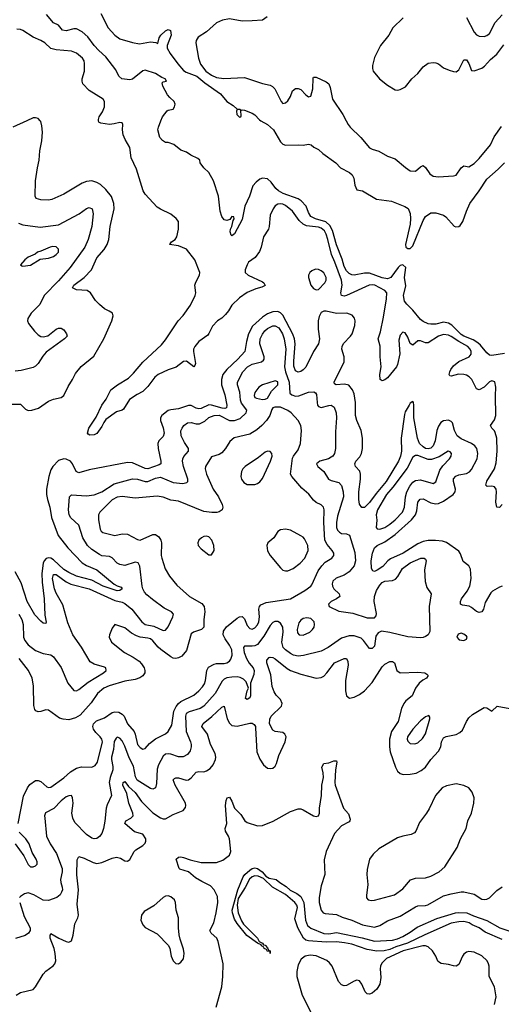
# Model space of a CAD drawing. Header units: inches. Extents: x 1473912 to 1647258, y 640388 to 773423.
# Tile 296 of 420: x 1521685 to 1525464, y 743071 to 750793. Entities that reach past the tile are written whole.
import ezdxf

# ---------------------------------------------------------------- set-up
doc = ezdxf.new("R2010")
doc.units = ezdxf.units.IN
doc.header["$MEASUREMENT"] = 0
doc.layers.add('B5724', color=7, linetype='Continuous')
doc.layers.add('B5725', color=7, linetype='Continuous')

msp = doc.modelspace()

# ---------------------------------------------------------------- linework, layer by layer
at = {"layer": 'B5724', "color": 5}
for points, elevation in [([(1521622, 747778), (1521690, 747776.5), (1521730, 747737.3), (1521750, 747727.8), (1521780.9, 747730), (1521832.6, 747747.4), (1521910, 747802.3), (1521950, 747817.8), (1522010, 747830.2), (1522030, 747844.7), (1522064.4, 747915.6), (1522100.4, 747970), (1522122.2, 748017.8), (1522166.9, 748073.1), (1522266.6, 748153.4), (1522346, 748290), (1522407, 748430), (1522418, 748470), (1522413.2, 748490), (1522387.6, 748507.6), (1522350, 748524.5), (1522310, 748558), (1522280.9, 748590), (1522239.5, 748650), (1522215.1, 748670), (1522130, 748673.1), (1522099.6, 748690), (1522109.8, 748710), (1522189.8, 748770), (1522249.1, 748830), (1522290, 748925.5), (1522347.9, 748990), (1522371.5, 749030), (1522383.9, 749070), (1522395.6, 749170), (1522426.1, 749310), (1522424.2, 749350), (1522405, 749405), (1522360.5, 749460.5), (1522319, 749499), (1522290, 749517), (1522250, 749527.8), (1522210, 749523.2), (1522175.6, 749510), (1522030, 749424), (1521937.9, 749382.1), (1521910, 749377.4), (1521850, 749379.3), (1521814.5, 749390), (1521805, 749410), (1521807.6, 749530), (1521823.9, 749630), (1521838.7, 749690), (1521843.9, 749763.9), (1521858, 749842), (1521863.5, 749910), (1521859.5, 749959.5), (1521850, 749995.1), (1521845.5, 750000)], 720), ([(1521740.7, 750000), (1521630, 749949.7)], 720), ([(1525470, 746989.6), (1525450, 746967.6), (1525430, 746969.7), (1525421.4, 747010), (1525426.7, 747090), (1525424, 747110), (1525409.2, 747129.2), (1525390, 747135.4), (1525353, 747133), (1525342.2, 747142.2), (1525350, 747174.7), (1525409.7, 747270.3), (1525422.9, 747317.1), (1525430.2, 747410), (1525429, 747510), (1525416.6, 747556.6), (1525409.7, 747569.7), (1525388.5, 747590), (1525379.9, 747610), (1525410, 747655.3), (1525421.1, 747690), (1525417.8, 747842.2), (1525421.2, 747910), (1525411.9, 747951.9), (1525390, 747959.6), (1525370, 747951.8), (1525328.5, 747910), (1525289.8, 747889.8), (1525270, 747898.7), (1525231.8, 747970), (1525212.5, 747992.5), (1525190, 748005.2), (1525170, 748010.4), (1525128.4, 748011.6), (1525070, 747997.2), (1525060.3, 748000.3), (1525054.3, 748010), (1525060.2, 748030), (1525068.6, 748050), (1525090, 748079), (1525130, 748111.1), (1525211.7, 748148.3), (1525227.2, 748170), (1525228.2, 748190), (1525218.4, 748210), (1525199.9, 748230), (1525130, 748268.6), (1525070, 748308.8), (1525050, 748319.2), (1525010, 748324.7), (1524970, 748310.4), (1524890, 748259.1), (1524870, 748259), (1524830, 748275.3), (1524810, 748273.3), (1524770, 748239.4), (1524750, 748253.1), (1524730, 748303.9), (1524710, 748335.8), (1524690, 748342.4), (1524670, 748319.7), (1524659.6, 748280.4), (1524668.8, 748171.2), (1524650, 748087.6), (1524640.4, 748070), (1524570, 747985), (1524550, 747967.8), (1524530, 747959.8), (1524513.3, 747970), (1524510.9, 748010), (1524521.5, 748070), (1524512.1, 748150), (1524512.4, 748232.4), (1524497.4, 748290), (1524515.5, 748344.5), (1524540.2, 748459.8), (1524564.3, 748604.3), (1524564.6, 748650), (1524549.7, 748670), (1524471.3, 748710), (1524450, 748713.9), (1524426, 748710), (1524250, 748628.7), (1524230, 748624.9), (1524209.6, 748629.6), (1524203.6, 748650), (1524213.9, 748710), (1524210.2, 748750), (1524158.8, 748890), (1524131.8, 748950), (1524103.4, 749070), (1524090.1, 749110.1), (1524075.6, 749135.6), (1524050, 749158.8), (1524030, 749165.2), (1523936.4, 749176.4), (1523907.9, 749187.9), (1523877.8, 749217.8), (1523825.7, 749290), (1523770, 749336.2), (1523750, 749345.8), (1523730, 749349), (1523710, 749344.8), (1523690, 749333.3), (1523672.7, 749310), (1523650, 749259), (1523642, 749170), (1523636.4, 749150), (1523597, 749090), (1523579.5, 749010), (1523565.4, 748974.6), (1523532.3, 748927.7), (1523480.5, 748890), (1523469, 748871), (1523454.4, 748830), (1523454.9, 748810), (1523476.4, 748790), (1523590, 748736.9), (1523600.3, 748730), (1523611.5, 748708.5), (1523585.7, 748694.3), (1523538.9, 748681.1), (1523470, 748653.6), (1523410, 748612.6), (1523350, 748554.4), (1523323.4, 748510), (1523299.3, 748480.7), (1523270, 748453), (1523236.5, 748430), (1523197.4, 748390), (1523169.5, 748330.5), (1523160.1, 748319.9), (1523090, 748269.8), (1523059, 748230), (1523049.5, 748210), (1523048.1, 748190), (1523063, 748097), (1523058.6, 748081.4), (1523050, 748071.3), (1522994.9, 748114.9), (1522970, 748113.2), (1522912.2, 748067.8), (1522850, 748047.9), (1522770.2, 748010), (1522745.5, 747990), (1522690, 747916.1), (1522650, 747875.9), (1522605.4, 747854.6), (1522546.3, 747813.7), (1522500.4, 747739.6), (1522488.2, 747730), (1522443.5, 747716.5), (1522361.6, 747658.4), (1522345, 747635), (1522330, 747602.6), (1522290, 747548.1), (1522270, 747537.2), (1522234.5, 747534.5), (1522221.5, 747541.5), (1522217.2, 747550), (1522226, 747590), (1522284.2, 747675.8), (1522328.7, 747770), (1522364, 747816), (1522400.3, 747890), (1522452.6, 747930), (1522538.5, 747981.5), (1522578.9, 748021.1), (1522650, 748106.3), (1522797.2, 748242.8), (1522830, 748282.6), (1522929.2, 748430), (1522966.9, 748473.1), (1523025, 748555), (1523061.3, 748630), (1523065.7, 748650), (1523058.1, 748710), (1523065.7, 748734.3), (1523095.4, 748790), (1523097.4, 748810), (1523059.1, 748910), (1522992.6, 748992.6), (1522930, 749018.8), (1522859, 749030), (1522866.2, 749033.8), (1522875.6, 749050), (1522903.5, 749070), (1522917.7, 749090), (1522931.5, 749150), (1522929.6, 749210), (1522913.5, 749233.5), (1522870, 749267.3), (1522790, 749305.6), (1522763.1, 749323.1), (1522670, 749423.5), (1522654.1, 749450), (1522601.7, 749621.7), (1522559.9, 749710), (1522549.8, 749790), (1522511.9, 749851.9), (1522495.8, 749890), (1522492.1, 749927.9), (1522495.1, 749970), (1522490, 749984), (1522470, 749987.3), (1522425.1, 749974.9), (1522390, 749970.8), (1522320.7, 749980.7), (1522304.5, 749990), (1522303.4, 750000)], 680), ([(1525490, 748174.2), (1525390, 748158), (1525370, 748162.9), (1525350, 748180.9), (1525301.5, 748241.5), (1525279.9, 748259.9), (1525242.5, 748282.5), (1525170, 748310.4), (1525150, 748323.4), (1525075.9, 748395.9), (1525050, 748413.4), (1525010, 748419.6), (1524950, 748406.2), (1524910, 748404.9), (1524890, 748408.6), (1524850, 748425.8), (1524830, 748440.9), (1524770, 748514.5), (1524721.7, 748561.7), (1524704.8, 748584.8), (1524695.7, 748630), (1524714.5, 748705.5), (1524704.1, 748770), (1524713.6, 748850), (1524690, 748869.8), (1524670, 748865.2), (1524654.2, 748850), (1524597.8, 748770), (1524570, 748760.2), (1524530, 748768.7), (1524430, 748804.1), (1524390, 748804.1), (1524310, 748789.8), (1524290, 748790.9), (1524270, 748802.2), (1524250, 748822.9), (1524230, 748857.7), (1524215, 748915), (1524170, 749027.4), (1524140.1, 749140.1), (1524119.1, 749179.1), (1524086.3, 749206.3), (1524006.4, 749230), (1523970, 749249), (1523950, 749279.7), (1523931.7, 749330), (1523893, 749373), (1523870, 749387.9), (1523751.1, 749430), (1523715.5, 749450), (1523693.8, 749470), (1523658.3, 749518.3), (1523630, 749545.3), (1523590, 749548.7), (1523570, 749540.8), (1523540.6, 749519.4), (1523514.3, 749490), (1523487, 749410), (1523450.2, 749330), (1523430, 749227), (1523370, 749113.2), (1523350, 749098), (1523343.3, 749103.3), (1523336.2, 749130), (1523338.4, 749150), (1523350, 749171.3), (1523360.9, 749219.1), (1523368, 749230), (1523366, 749246), (1523350, 749248), (1523334.4, 749225.6), (1523310, 749219), (1523290, 749224), (1523270, 749248.7), (1523258.7, 749290), (1523245.1, 749410), (1523205.2, 749530), (1523170, 749595.3), (1523129, 749630), (1523102, 749670), (1523098, 749690), (1523083.1, 749703.1), (1523028, 749730), (1522992.9, 749752.9), (1522950, 749769.2), (1522894, 749814), (1522850, 749829), (1522829.3, 749829.3), (1522805.6, 749845.6), (1522785.2, 749870), (1522769.3, 749930), (1522773.2, 749950), (1522793.2, 750000)], 660), ([(1523577.2, 750000), (1523628, 749970), (1523676.3, 749930), (1523730, 749835.5), (1523750, 749817.6), (1523770, 749808.8), (1523870, 749811.7), (1523910, 749808.4), (1523950, 749815.3), (1523971.6, 749811.6), (1523992, 749792), (1524030, 749775.5), (1524062.7, 749742.8), (1524164.9, 749670), (1524203.1, 749630), (1524273.6, 749593.6), (1524294.9, 749574.9), (1524306.2, 749550), (1524314.1, 749494.1), (1524330, 749458), (1524374, 749450), (1524484.1, 749384.1), (1524602, 749370), (1524707.9, 749327.9), (1524732.1, 749312.1), (1524750, 749272), (1524752.3, 749232.3), (1524748.9, 749188.9), (1524713.2, 749030), (1524715.8, 749010), (1524730, 748998.4), (1524750, 748999.3), (1524770, 749018.3), (1524850, 749217.1), (1524870, 749250.5), (1524910, 749278.8), (1524950, 749278.8), (1525010, 749258.8), (1525027.5, 749247.5), (1525094, 749174), (1525107.5, 749167.5), (1525130, 749170.7), (1525140.1, 749179.9), (1525162, 749210), (1525189.6, 749290), (1525216.4, 749350), (1525291.1, 749450), (1525350, 749543.1), (1525440.4, 749619.6), (1525490, 749670.4)], 660), ([(1524246.5, 750000), (1524261.6, 749970), (1524276.9, 749950), (1524361.7, 749870), (1524430, 749788.7), (1524450, 749777.4), (1524501.8, 749761.8), (1524570, 749721.3), (1524630, 749702.4), (1524712.7, 749632.7), (1524750, 749608.5), (1524790, 749603.7), (1524830, 749637.6), (1524850, 749648.4), (1524870, 749632.4), (1524903.5, 749583.5), (1524930, 749565.8), (1524970, 749560.2), (1525090, 749566.9), (1525110, 749574.2), (1525150, 749631.3), (1525170, 749646.7), (1525210, 749638.9), (1525250, 749664), (1525290, 749704.9), (1525379.3, 749810), (1525407.2, 749872.8), (1525464.5, 749955.5)], 680), ([(1521676.1, 749196.1), (1521710, 749183.5), (1521846.2, 749166.2), (1521990, 749184), (1522150.2, 749269.8), (1522210, 749312.3), (1522230, 749319.3), (1522253.2, 749310), (1522261.6, 749270), (1522250.8, 749170), (1522222.8, 749070), (1522197.2, 749010), (1522081.6, 748850), (1521990, 748744.1), (1521878, 748630), (1521841.6, 748558.4), (1521773.6, 748490), (1521747.6, 748450), (1521745.1, 748430), (1521754, 748410), (1521800.9, 748350), (1521830, 748320.9), (1521850, 748309.4), (1521870, 748304.5), (1521906.6, 748313.4), (1521970, 748367), (1521990, 748373.6), (1522010, 748373.6), (1522030, 748360.9), (1522052.3, 748330), (1522056, 748310), (1522037.2, 748290), (1521893.4, 748186.6), (1521866.2, 748153.8), (1521830, 748097.3), (1521810, 748076.3), (1521790, 748064.9), (1521697.6, 748042.4), (1521650, 748035.6)], 740), ([(1525470, 746351.1), (1525450, 746342), (1525394.6, 746310), (1525382.7, 746297.3), (1525337, 746223), (1525323.8, 746170), (1525310, 746148.2), (1525290, 746144.9), (1525270, 746151.4), (1525230, 746184.2), (1525212.6, 746192.6), (1525160.4, 746200.4), (1525143.5, 746210), (1525143.5, 746230), (1525151.8, 746250), (1525197.1, 746310), (1525215.8, 746350), (1525226.6, 746410), (1525223.1, 746483.1), (1525208.8, 746508.8), (1525164.6, 746544.6), (1525144.6, 746604.6), (1525130, 746624.5), (1525032.5, 746692.5), (1525002.1, 746702.1), (1524947.9, 746708), (1524890, 746708.4), (1524850, 746701.5), (1524810, 746681.9), (1524694.7, 746610), (1524594.8, 746565.2), (1524572.7, 746550), (1524534.4, 746505.6), (1524490, 746474.6), (1524470, 746464.2), (1524455.1, 746470), (1524445.2, 746490), (1524443.7, 746550), (1524453.6, 746610), (1524470, 746651.5), (1524489.9, 746670.1), (1524550, 746698.8), (1524630, 746754.6), (1524758.2, 746870), (1524790, 746910.2), (1524800.1, 746939.9), (1524810, 747008.5), (1524828.2, 747031.8), (1524850, 747034), (1524910, 747005.1), (1524950, 746996.1), (1524970, 746999.1), (1525010, 747016.3), (1525087.3, 747070), (1525101, 747090), (1525104.6, 747110), (1525088.8, 747170), (1525087.5, 747192.5), (1525106.1, 747213.9), (1525130, 747223.3), (1525190, 747234.3), (1525213.6, 747246.4), (1525230, 747264.4), (1525275.4, 747350), (1525280.6, 747390), (1525270.6, 747430), (1525256.2, 747450), (1525230, 747469.9), (1525150, 747505.2), (1525118.5, 747530), (1525096.5, 747570), (1525082, 747630), (1525070, 747642), (1525050, 747651.4), (1525010, 747646.2), (1524990, 747632.7), (1524970, 747606.2), (1524956.8, 747570), (1524945.4, 747490), (1524930, 747449.9), (1524910, 747431.6), (1524890, 747426.5), (1524870, 747430.8), (1524850, 747442.5), (1524822.1, 747470), (1524805, 747510), (1524776.7, 747670), (1524778.4, 747770), (1524776.1, 747790), (1524770, 747799.7), (1524750, 747785.7), (1524739.7, 747770), (1524710, 747718), (1524703.2, 747696.8), (1524676.9, 747510), (1524681, 747410), (1524672.7, 747370), (1524656.9, 747330), (1524559.1, 747170), (1524482.2, 747077.8), (1524430, 747005.5), (1524390, 746968.3), (1524370, 746967.8), (1524350, 746993.2), (1524345.9, 747030), (1524345.7, 747090), (1524358.3, 747190), (1524359.1, 747230), (1524353.3, 747253.3), (1524321, 747290), (1524314, 747310), (1524321.4, 747330), (1524354.4, 747365.6), (1524368, 747390), (1524373.7, 747430), (1524375.5, 747510), (1524363.1, 747570), (1524330, 747649.3), (1524320.2, 747690), (1524320.6, 747790), (1524310, 747858), (1524297.1, 747890), (1524267.8, 747927.8), (1524234.7, 747934.7), (1524168.2, 747928.2), (1524155.8, 747935.8), (1524152.2, 747950), (1524229.9, 748110), (1524229.9, 748150), (1524212.3, 748210), (1524214, 748230), (1524226.4, 748253.6), (1524280.2, 748310), (1524292.9, 748330), (1524313.3, 748393.3), (1524317.4, 748430), (1524313, 748453), (1524294.7, 748474.7), (1524252.3, 748490), (1524170, 748489.3), (1524090, 748508.1), (1524070, 748508.1), (1524050, 748496.4), (1524034.3, 748465.7), (1524025.9, 748430), (1524026.8, 748366.8), (1524038.5, 748290), (1524029.5, 748250), (1523990.1, 748189.9), (1523931, 748069), (1523910, 748047.3), (1523890, 748035), (1523870, 748029.8), (1523850, 748039.7), (1523836.4, 748076.4), (1523834.8, 748114.8), (1523846.5, 748250), (1523840.7, 748290), (1523827, 748327), (1523750, 748474.5), (1523730, 748495), (1523710, 748504.5), (1523670, 748502.1), (1523630, 748484.8), (1523590, 748459.6), (1523512.5, 748390), (1523479.8, 748330), (1523463.4, 748270), (1523450.6, 748189.4), (1523396.8, 748130), (1523311, 748050), (1523279.4, 748010), (1523267.9, 747972.1), (1523268.4, 747930), (1523295.1, 747850), (1523310.8, 747770), (1523308.8, 747750), (1523295.7, 747744.3), (1523274.6, 747745.4), (1523190, 747770.7), (1523170, 747771.1), (1523110, 747744.5), (1523090, 747740.8), (1523070, 747746.1), (1523030, 747767.3), (1523010, 747767.6), (1522930, 747739.9), (1522870, 747734.2), (1522850, 747727), (1522799.1, 747690), (1522789.3, 747670), (1522788.5, 747650), (1522811.8, 747591.8), (1522817.3, 747550), (1522810, 747524.4), (1522777.2, 747490), (1522768.9, 747470), (1522770.1, 747430), (1522792.6, 747330), (1522791.1, 747310), (1522779.2, 747300.8), (1522689.5, 747270.5), (1522670, 747272.7), (1522570, 747317.3), (1522530, 747320.2), (1522230, 747262.8), (1522150, 747238.8), (1522128.6, 747248.6), (1522098.7, 747310), (1522082.3, 747330), (1522050, 747347.5), (1522030, 747349.3), (1521990, 747335.7), (1521945.1, 747290), (1521930, 747263.5), (1521912.3, 747210), (1521894.7, 747110), (1521894.7, 747070), (1521902.3, 747030), (1521921.9, 746970), (1521933.1, 746890), (1521987.9, 746747.9), (1522061.8, 746650), (1522174.6, 746534.6), (1522210, 746512.1), (1522290, 746479.4), (1522426.9, 746366.9), (1522450, 746352.6), (1522482, 746342), (1522488, 746330), (1522470, 746316.9), (1522450, 746313), (1522340.9, 746350), (1522250, 746398.5), (1522131.8, 746430), (1522070, 746457.4), (1522030, 746481.2), (1521950, 746556.7), (1521930, 746569.9), (1521910, 746573.6), (1521892.1, 746567.9), (1521875.5, 746550), (1521868.3, 746531.7), (1521857.9, 746450), (1521861.3, 746381.3), (1521876.6, 746250), (1521883, 746123), (1521891.3, 746068.7), (1521890, 746058), (1521870, 746061.3), (1521850, 746075.8), (1521804.7, 746124.7), (1521742.8, 746230), (1521695.6, 746375.6), (1521650, 746461.7)], 720), ([(1521678.5, 746130), (1521700.3, 746090), (1521711.4, 746050), (1521714.5, 745950), (1521723.9, 745923.9), (1521750.7, 745890), (1521810, 745846.1), (1521870, 745822.9), (1521930, 745810.7), (1521950, 745795.1), (1522011.5, 745711.5), (1522063.7, 745590), (1522110, 745532), (1522130, 745529.7), (1522150, 745539.7), (1522221.1, 745598.9), (1522342, 745670), (1522363, 745690), (1522360.5, 745710), (1522350, 745716.5), (1522270, 745737.8), (1522237, 745757), (1522171, 745871), (1522101.5, 745970), (1522062.8, 746062.8), (1522024.1, 746204.1), (1521970, 746295.6), (1521956.9, 746330), (1521941.9, 746410), (1521950, 746442.6), (1521970, 746441.7), (1522050, 746383.2), (1522085.7, 746365.7), (1522230, 746329.4), (1522430, 746237.6), (1522490, 746224.4), (1522510, 746215.8), (1522565.2, 746170), (1522643.2, 746070), (1522670, 746049.2), (1522736.5, 746036.5), (1522810, 746003.6), (1522830, 746006), (1522850, 746032.7), (1522886, 746110), (1522890.4, 746130), (1522876.3, 746150), (1522819, 746179), (1522725.9, 746245.9), (1522682.1, 746282.1), (1522663.7, 746303.7), (1522650.2, 746330), (1522646.3, 746350), (1522628.4, 746508.4), (1522614.5, 746534.5), (1522590, 746539.7), (1522510, 746513.7), (1522470, 746519.2), (1522450, 746531.5), (1522410, 746572.2), (1522390, 746582.3), (1522330, 746589.4), (1522310, 746598.2), (1522250, 746637.5), (1522217.7, 746670), (1522181, 746730), (1522148.5, 746828.5), (1522087.3, 746887.3), (1522072.2, 746910), (1522067.7, 746950), (1522075.5, 747050), (1522090, 747066.6), (1522210, 747058.7), (1522270, 747067.4), (1522330, 747091.4), (1522426.9, 747153.1), (1522570, 747192.4), (1522610, 747188.2), (1522670, 747170.4), (1522690, 747170.8), (1522750, 747198.4), (1522790, 747203.9), (1522890, 747163.2), (1522964.7, 747155.3), (1522996.4, 747163.6), (1523003.1, 747170), (1523005.2, 747190), (1522969.3, 747290), (1522962.2, 747330), (1522965.2, 747350), (1522973.8, 747366.2), (1523010.2, 747410), (1523010.2, 747430), (1522977.3, 747477.3), (1522952.7, 747530), (1522950.2, 747569.8), (1522959.2, 747590), (1522973.8, 747610), (1523001.6, 747630), (1523030, 747633), (1523070, 747622.4), (1523095.5, 747624.5), (1523136.5, 747643.5), (1523170, 747672.5), (1523210.7, 747690), (1523250, 747690.3), (1523330, 747649.9), (1523371.6, 747648.4), (1523415, 747665), (1523462, 747710), (1523466.8, 747730), (1523425.6, 747785.6), (1523416.4, 747810), (1523411.1, 747871.1), (1523394.8, 747930), (1523395, 747950), (1523436.1, 748030), (1523471.7, 748070), (1523510, 748092.3), (1523581.6, 748110), (1523597.9, 748122.1), (1523602.3, 748130), (1523602.1, 748150), (1523568.2, 748250), (1523572.6, 748290), (1523590, 748326.4), (1523608.6, 748351.4), (1523630, 748370.6), (1523670, 748391.8), (1523690, 748393.2), (1523717, 748377), (1523746.9, 748330), (1523760.7, 748290), (1523771.9, 748210), (1523763.9, 748070), (1523770.9, 748030), (1523800.3, 747950), (1523804.9, 747864.9), (1523820.4, 747850), (1523850, 747841.5), (1523875.8, 747844.2), (1523950, 747871), (1523993.7, 747873.7), (1524006.6, 747866.6), (1524013.5, 747853.5), (1524017.8, 747790), (1524022.2, 747770), (1524030, 747758.3), (1524050, 747751.8), (1524110, 747768.1), (1524130, 747768.6), (1524153, 747753), (1524166.8, 747710), (1524169.8, 747669.8), (1524161.8, 747561.8), (1524162.8, 747430), (1524156.1, 747390), (1524142.3, 747370), (1524130, 747361.5), (1524107.3, 747350), (1524039.5, 747330), (1524013.3, 747310), (1524024, 747290), (1524070, 747249.8), (1524108.8, 747188.8), (1524130, 747178.5), (1524190, 747163.5), (1524210, 747139.7), (1524223.7, 747090), (1524225.5, 747050), (1524179.4, 746900.6), (1524169.4, 746850), (1524171, 746811), (1524179.1, 746790), (1524193, 746773), (1524210, 746764.5), (1524250, 746760.8), (1524271.6, 746750), (1524315.5, 746615.5), (1524320.8, 746550), (1524310, 746509), (1524270, 746463.2), (1524230, 746435.4), (1524167.4, 746412.6), (1524142.7, 746390), (1524136.1, 746370), (1524138.2, 746350), (1524150, 746328.3), (1524192.3, 746290), (1524196.9, 746270), (1524171.8, 746250), (1524128, 746230), (1524108.2, 746210), (1524113.6, 746190), (1524190, 746154), (1524299.1, 746139.1), (1524410, 746102.6), (1524470, 746100.9), (1524482.4, 746117.6), (1524484.2, 746135.8), (1524467.5, 746230), (1524469.6, 746270), (1524483.7, 746316.3), (1524510, 746357.4), (1524530, 746377.9), (1524550, 746390.5), (1524610, 746394.3), (1524634.3, 746405.7), (1524652.8, 746427.2), (1524689.2, 746490), (1524750, 746532.5), (1524832, 746570), (1524859, 746570), (1524870, 746561.2), (1524875.1, 746550), (1524862.2, 746477.8), (1524867, 746387), (1524880.1, 746340.1), (1524912.3, 746290), (1524897.8, 746190), (1524904, 745996), (1524888.7, 745970), (1524870, 745956), (1524850, 745946.8), (1524830, 745944), (1524730, 745952.4), (1524590, 745988), (1524522.7, 745997.3), (1524496.6, 745983.4), (1524480.6, 745959.4), (1524470, 745881), (1524450, 745862), (1524430, 745860.7), (1524383.5, 745923.5), (1524363.4, 745943.4), (1524310, 745961.8), (1524270, 745961.6), (1524210, 745943), (1524105.4, 745870), (1524050, 745842), (1523912.9, 745807.1), (1523870, 745802.6), (1523832.7, 745810), (1523810, 745821.6), (1523770.2, 745850), (1523751.6, 745870), (1523741.3, 745910), (1523752.2, 745990), (1523748.8, 746030), (1523730, 746061.2), (1523710, 746072.7), (1523686.8, 746073.2), (1523670, 746066.7), (1523650, 746042.8), (1523601.2, 745958.8), (1523550, 745893.5), (1523530, 745882.3), (1523510, 745879.6), (1523450, 745880.8), (1523442, 745870), (1523446.4, 745830), (1523463.4, 745783.4), (1523486.3, 745746.3), (1523517.4, 745710), (1523525.6, 745690), (1523521.8, 745658.2), (1523496.2, 745590), (1523495.1, 745490), (1523490, 745476), (1523470, 745462), (1523456, 745470), (1523470, 745528.7), (1523481, 745550), (1523460.9, 745600.9), (1523441.2, 745621.2), (1523414.9, 745634.9), (1523390, 745639), (1523350, 745638), (1523309.4, 745630.6), (1523290, 745621.5), (1523273.7, 745606.3), (1523219, 745510), (1523130, 745408.8), (1523100.4, 745390), (1523014, 745366), (1522990, 745351.1), (1522984.6, 745330), (1522992.1, 745210), (1523025.7, 745130), (1523029.8, 745110), (1523029.8, 745090), (1523021.6, 745058.4), (1523001.6, 745030), (1522967.6, 745012.4), (1522930, 745012.3), (1522872, 745032), (1522850, 745035.2), (1522830, 745031.9), (1522810, 745017.3), (1522774.7, 744950), (1522763.9, 744916.1), (1522758, 744802), (1522750, 744767.7), (1522730, 744758.4), (1522710, 744762.6), (1522605.9, 744830), (1522594.2, 744854.2), (1522578.6, 744938.6), (1522543.4, 745003.4), (1522510, 745096.5), (1522490, 745138.3), (1522470, 745158.5), (1522450, 745165.7), (1522440.5, 745159.5), (1522426.9, 745133.1), (1522419.7, 745070), (1522405.9, 745010), (1522405.5, 744990), (1522415.7, 744935.7), (1522414.5, 744910), (1522395, 744850), (1522387.8, 744810), (1522405.1, 744710), (1522370, 744634.9), (1522363, 744610), (1522352.5, 744507.5), (1522342, 744450), (1522328.7, 744410), (1522311.9, 744388.1), (1522290, 744372.6), (1522270, 744369.2), (1522250, 744373.2), (1522210, 744402.2), (1522117, 744497), (1522100.5, 744530), (1522092.9, 744570), (1522103.6, 744650), (1522099.5, 744690), (1522090, 744707.7), (1522070, 744707), (1522050, 744698.3), (1522010, 744667.7), (1521952, 744608), (1521888.2, 744571.8), (1521880.4, 744550), (1521880.9, 744530), (1521894.4, 744390), (1521923.2, 744330), (1521973.9, 744253.9), (1522016.9, 744136.9), (1522018.8, 744110), (1522006, 744050), (1522007.2, 744027.2), (1522018.9, 743990), (1522019.5, 743970), (1522014, 743950), (1522001.5, 743930), (1521976.9, 743910), (1521910, 743884.9), (1521870, 743887.3), (1521796.5, 743930), (1521750, 743944.6), (1521721.7, 743938.3), (1521690, 743917.1), (1521683.7, 743910)], 740), ([(1521674, 744490), (1521715.3, 744704.7), (1521745.3, 744770), (1521765.3, 744794.7), (1521810, 744825.7), (1521830, 744827), (1521850, 744818.4), (1521896.5, 744776.5), (1521910, 744770.3), (1521930, 744774.6), (1522030, 744847.5), (1522084.6, 744895.4), (1522130, 744924.4), (1522170, 744934.5), (1522249.8, 744930.2), (1522277.1, 744942.9), (1522294.6, 744970), (1522333.5, 745130), (1522330.5, 745150), (1522317, 745170), (1522283.2, 745203.2), (1522264.6, 745230), (1522259.8, 745250), (1522262.8, 745270), (1522286.9, 745293.1), (1522350, 745318.3), (1522410, 745358.9), (1522430, 745364.6), (1522461.8, 745361.8), (1522487.6, 745347.6), (1522504.6, 745330), (1522529.6, 745269.6), (1522582.8, 745210), (1522591.3, 745190), (1522610, 745108.7), (1522630, 745084.2), (1522650, 745073.4), (1522670, 745078), (1522704.2, 745115.8), (1522750, 745153.7), (1522828.5, 745191.5), (1522848.5, 745211.5), (1522878.5, 745261.5), (1522895.1, 745370), (1522912.1, 745407.9), (1522930, 745430.7), (1522950, 745447.1), (1523050, 745496.3), (1523090, 745530.2), (1523118.3, 745561.7), (1523134.5, 745585.5), (1523143.6, 745610), (1523153.5, 745690), (1523165.8, 745714.3), (1523210, 745739.2), (1523230, 745743.9), (1523290, 745744.1), (1523310, 745749.5), (1523330, 745762.2), (1523342.5, 745777.5), (1523352.9, 745810), (1523348.5, 745850), (1523330, 745888.6), (1523296.5, 745936.5), (1523281.2, 745970), (1523282.9, 745997.1), (1523307.8, 746032.2), (1523390, 746099.4), (1523410, 746109.4), (1523430, 746112.2), (1523450, 746095.3), (1523470, 746041.1), (1523490, 746017.2), (1523510, 746012.2), (1523530, 746022.9), (1523550, 746047.1), (1523560.7, 746070), (1523567.6, 746110), (1523560.6, 746170), (1523565.3, 746190), (1523577.2, 746202.8), (1523618.8, 746221.2), (1523810, 746250.3), (1523923.1, 746316.9), (1523969.7, 746350), (1523978.4, 746361.6), (1524027.9, 746470), (1524054.3, 746510), (1524082.6, 746537.4), (1524134.8, 746570), (1524148.5, 746590), (1524148.5, 746610), (1524137.3, 746630), (1524097.3, 746677.3), (1524079.6, 746710), (1524071.6, 746848.4), (1524074.8, 746950), (1524069.7, 746970), (1524050, 746988.2), (1524010, 747006.6), (1523990, 747023.8), (1523952.4, 747072.4), (1523899.9, 747119.9), (1523820.5, 747210), (1523809.7, 747230), (1523826, 747354), (1523832.4, 747370), (1523870, 747418.4), (1523887.8, 747470), (1523894.8, 747570), (1523890.6, 747610.6), (1523869.1, 747649.1), (1523814.2, 747710), (1523790, 747728.7), (1523730, 747753.8), (1523685.8, 747754.1), (1523672.1, 747747.9), (1523663.6, 747736.4), (1523647.6, 747690), (1523622.7, 747650), (1523585.2, 747610), (1523544.6, 747575.4), (1523490, 747542.2), (1523366.8, 747513.2), (1523334.2, 747485.8), (1523299.6, 747430), (1523270, 747396.3), (1523250, 747382.6), (1523190, 747365.1), (1523143.6, 747290), (1523139.1, 747270), (1523150.2, 747230), (1523204, 747110), (1523243.8, 747050), (1523273.8, 746990), (1523279.6, 746970), (1523274, 746950), (1523250, 746934), (1523231, 746929), (1523191.8, 746928.2), (1523130, 746937.2), (1522930, 747018.2), (1522870, 747025.3), (1522810, 747048), (1522763.5, 747056.5), (1522590, 747041.8), (1522490, 747054.3), (1522450, 747048.6), (1522410, 747027), (1522314, 746930), (1522303.8, 746910), (1522304, 746870), (1522316.4, 746796.4), (1522322.8, 746782.8), (1522336.3, 746770), (1522430, 746748.3), (1522490, 746759.8), (1522530, 746759.2), (1522610, 746715.6), (1522630, 746711.3), (1522730, 746755), (1522750, 746754.4), (1522777.1, 746737.1), (1522792.1, 746712.1), (1522796.5, 746690), (1522795.8, 746590), (1522800.2, 746570), (1522827.5, 746487.5), (1522861.1, 746430), (1522917, 746357), (1523018.3, 746270), (1523113.7, 746213.7), (1523132.6, 746190), (1523137.4, 746150), (1523130.2, 746090), (1523130.4, 746030), (1523110.2, 746009.8), (1523049.3, 745990.7), (1523030, 745976.9), (1522994, 745846), (1522957.3, 745802.7), (1522930, 745787.3), (1522910, 745783.1), (1522890, 745785.9), (1522870, 745796.6), (1522793.1, 745853.1), (1522771.6, 745871.6), (1522730, 745921.4), (1522710, 745936.5), (1522690, 745943.7), (1522630, 745951), (1522600.9, 745960.9), (1522562.8, 745982.8), (1522510, 746024.2), (1522430, 746049), (1522410, 746021.2), (1522390, 745968), (1522387.2, 745950), (1522405.7, 745910), (1522506.3, 745830), (1522574.4, 745794.4), (1522621.3, 745761.3), (1522641, 745741), (1522660.7, 745710), (1522667.1, 745690), (1522666.9, 745670), (1522652.1, 745647.9), (1522628.1, 745631.9), (1522590, 745619.8), (1522510, 745606.5), (1522386.4, 745570), (1522345.2, 745550), (1522294.7, 745510), (1522244.4, 745435.6), (1522160.3, 745339.7), (1522123, 745317), (1522070, 745302.5), (1522026.6, 745306.6), (1521996.4, 745316.4), (1521910, 745378), (1521890, 745380.3), (1521850, 745367.7), (1521830, 745366), (1521812.2, 745372.2), (1521802.5, 745382.5), (1521794.8, 745414.8), (1521792.9, 745570), (1521782.5, 745630), (1521755, 745690), (1521681.9, 745781.9)], 760), ([(1521657.4, 743142.6), (1521690, 743163), (1521790, 743186.4), (1521810, 743208), (1521870, 743308.2), (1521890, 743330.4), (1521947.1, 743372.9), (1521961.6, 743390), (1521967.3, 743412.7), (1521962.7, 743470), (1521955.2, 743510), (1521924.8, 743590), (1521923.9, 743610), (1521930, 743627.3), (1521992, 743590), (1522050, 743562.8), (1522070, 743557.6), (1522091.5, 743570), (1522105.6, 743614.4), (1522117.1, 743702.9), (1522141.6, 743750), (1522145.1, 743770), (1522135.7, 743855.7), (1522145.8, 743970), (1522132.6, 744087.4), (1522134.5, 744205.5), (1522149.3, 744230), (1522190, 744218.5), (1522262.3, 744182.3), (1522290, 744174.9), (1522330, 744183.1), (1522410, 744218.7), (1522445.2, 744225.2), (1522476.4, 744216.4), (1522510, 744196), (1522530, 744194.8), (1522550, 744206.8), (1522584.2, 744270), (1522596.5, 744283.5), (1522650, 744315.5), (1522670, 744335.3), (1522675.5, 744350), (1522673.8, 744370), (1522650, 744404.5), (1522585, 744425), (1522509.8, 744490), (1522516.4, 744510), (1522556.1, 744530), (1522574.5, 744550), (1522573.3, 744570), (1522539.9, 744650), (1522525.4, 744725.4), (1522493, 744790), (1522497.2, 744810), (1522510, 744818), (1522539.6, 744779.6), (1522590, 744731.5), (1522640.6, 744660.6), (1522730, 744572.6), (1522790, 744534.4), (1522810, 744525.7), (1522830, 744525.4), (1522890, 744558.8), (1522968.5, 744591.5), (1522986.3, 744613.7), (1522989.6, 744630), (1522985.1, 744650), (1522905.3, 744790), (1522889, 744831), (1522898.4, 744841.6), (1522910, 744846.2), (1522930, 744847.3), (1522990, 744829.6), (1523010, 744831.6), (1523030, 744846.7), (1523068.2, 744891.8), (1523090, 744896.6), (1523130, 744895.6), (1523150, 744901.7), (1523178.9, 744921.1), (1523203.8, 744950), (1523220.7, 744990), (1523223.2, 745010), (1523219.1, 745039.1), (1523181.1, 745110), (1523159.1, 745190), (1523115.1, 745250), (1523125.4, 745274.6), (1523192.4, 745327.6), (1523270, 745402), (1523290, 745410.4), (1523311.9, 745310), (1523330, 745275.9), (1523350, 745259), (1523390, 745252.8), (1523490, 745276.5), (1523510, 745275.5), (1523525.2, 745265.2), (1523534.3, 745250), (1523535.8, 745235.8), (1523545.6, 745050), (1523570, 744993.7), (1523596.9, 744950), (1523630, 744923.6), (1523650, 744920.3), (1523670, 744924), (1523690, 744939.3), (1523700.6, 744959.4), (1523718.3, 745021.7), (1523768.2, 745130), (1523775.6, 745170), (1523764.5, 745190), (1523750, 745201.6), (1523690, 745211.2), (1523670, 745221.6), (1523645.3, 745270), (1523646.4, 745306.4), (1523657.8, 745330), (1523737.8, 745410), (1523743.8, 745430), (1523730, 745462.6), (1523696.6, 745496.6), (1523680.6, 745520.6), (1523664.9, 745564.9), (1523654.2, 745654.2), (1523623.7, 745750), (1523625.3, 745770), (1523643.6, 745790), (1523650, 745794.3), (1523670, 745791.3), (1523690, 745779.7), (1523784.2, 745704.1), (1523810, 745689), (1523890, 745660.1), (1524010, 745629.2), (1524050, 745634), (1524070, 745645.8), (1524094.6, 745670), (1524155.1, 745750), (1524230, 745783.9), (1524250, 745783.1), (1524259.2, 745759.2), (1524261.2, 745730), (1524241, 745610), (1524240.2, 745530), (1524249.3, 745489.3), (1524273.3, 745473.3), (1524310, 745479.1), (1524350, 745499.7), (1524390, 745530.2), (1524450, 745596.2), (1524530, 745718.8), (1524550, 745738.5), (1524590, 745758.6), (1524610, 745759.5), (1524625.5, 745750), (1524644.6, 745690), (1524670, 745671.7), (1524810, 745676.3), (1524862.8, 745670), (1524880, 745660), (1524890.4, 745650), (1524877.6, 745630), (1524846.9, 745613.1), (1524820.2, 745590), (1524791.8, 745550), (1524764.7, 745490), (1524714.7, 745450), (1524699.3, 745430), (1524681.6, 745390), (1524655.8, 745290), (1524601.4, 745210), (1524587.8, 745150), (1524586.2, 745090), (1524591, 745050), (1524633.4, 744930), (1524650, 744898.4), (1524670, 744882.3), (1524694.3, 744874.3), (1524750, 744875), (1524795.8, 744884.2), (1524835.7, 744904.3), (1524869.2, 744930.8), (1524911.8, 744990), (1524970, 745057.3), (1524989.1, 745090), (1524994.4, 745130), (1525010, 745161.6), (1525030, 745172.6), (1525110, 745187.9), (1525138.3, 745201.7), (1525158.2, 745221.8), (1525190, 745288), (1525210, 745318), (1525236.8, 745343.2), (1525330, 745398), (1525350, 745396.3), (1525390, 745370.8), (1525431.7, 745408.3), (1525530, 745392.4)], 720), ([(1523227, 743050), (1523270.8, 743209.2), (1523279.8, 743290), (1523280.8, 743390), (1523243.1, 743563.1), (1523230.5, 743590.5), (1523186.9, 743630), (1523176.4, 743650), (1523208, 743710), (1523226.2, 743790), (1523238.3, 743870), (1523236.3, 743916.3), (1523211.7, 743970), (1523181.1, 744001.1), (1523113.6, 744033.6), (1523064.1, 744064.1), (1523010, 744109.4), (1522942.3, 744130), (1522936, 744136), (1522913.6, 744210), (1522930, 744224.8), (1522950, 744226.7), (1522970, 744223.8), (1523023.3, 744203.3), (1523110, 744182.8), (1523230, 744183.2), (1523279.1, 744200.9), (1523330, 744242), (1523341.8, 744270), (1523330.4, 744370), (1523323.6, 744390), (1523298.7, 744430), (1523296.4, 744450), (1523310.4, 744490), (1523299, 744630), (1523304.1, 744670), (1523313.2, 744690), (1523330, 744697), (1523350, 744663.8), (1523371.5, 744610), (1523420.5, 744560.5), (1523450.1, 744510.1), (1523470, 744496.5), (1523550, 744471.6), (1523590, 744474.4), (1523672.5, 744507.5), (1523810, 744583.6), (1523870, 744604.7), (1523890, 744604.2), (1523910, 744597.5), (1523990, 744548.2), (1524010, 744544.7), (1524029.3, 744550), (1524037.5, 744570), (1524036.9, 744610), (1524053.6, 744710), (1524055.7, 744790), (1524067.5, 744850), (1524066.4, 744886.3), (1524055.6, 744930), (1524070, 744959.1), (1524110, 744964.4), (1524150, 744981.6), (1524170, 744981), (1524174, 744970), (1524162.6, 744910), (1524156.6, 744810), (1524159, 744790), (1524225.7, 744610), (1524265.9, 744565.9), (1524277.5, 744522.5), (1524276.5, 744510), (1524270, 744501.6), (1524210, 744469.8), (1524154.2, 744410), (1524088.9, 744270), (1524074.8, 744205.2), (1524078.3, 744090), (1524050, 744000.7), (1524033.8, 743910), (1524035.3, 743870), (1524050, 743810.4), (1524066, 743790), (1524082.9, 743782.9), (1524170, 743774.5), (1524215.3, 743755.3), (1524292.1, 743732.1), (1524374, 743694), (1524470, 743676.3), (1524510.2, 743689.8), (1524570, 743725), (1524670, 743763.6), (1524790, 743836.6), (1524810, 743842.6), (1524870, 743846.7), (1524887.2, 743852.8), (1525010, 743922.6), (1525070, 743938.4), (1525150, 743953), (1525170, 743952.3), (1525250, 743934.9), (1525310, 743896.1), (1525330, 743892.2), (1525350, 743896.3), (1525370, 743906.8), (1525430, 743963.9), (1525470, 743992.9)], 680), ([(1521650.4, 744330), (1521716.3, 744236.3), (1521750, 744168), (1521770, 744150.5), (1521790, 744150.5), (1521810, 744157.3), (1521820.9, 744170), (1521822.9, 744190), (1521815.1, 744210), (1521782.2, 744262.2), (1521759.7, 744330), (1521732.8, 744370), (1521681.3, 744421.3)], 760), ([(1525470, 743579.1), (1525337.5, 743637.5), (1525289.4, 743670), (1525234.5, 743694.5), (1525210.5, 743710.5), (1525170, 743720.8), (1525130, 743718.9), (1525070, 743706.8), (1524863.2, 743616.8), (1524728.9, 743550), (1524637.5, 743522.5), (1524590, 743501.5), (1524544, 743490), (1524488, 743488), (1524410, 743500.2), (1524290, 743542), (1524232.8, 743552.8), (1524170, 743560.7), (1524090, 743559.8), (1523950, 743568.8), (1523930, 743575.4), (1523911.8, 743590), (1523866.6, 743670), (1523842.7, 743742.7), (1523863.8, 743830), (1523858.7, 743850), (1523844.8, 743870), (1523771.5, 743931.5), (1523669, 743989), (1523598.4, 744058.4), (1523556.5, 744076.5), (1523530, 744079.3), (1523508.4, 744071.6), (1523486.9, 744053.1), (1523453.5, 743986.5), (1523399.3, 743900.7), (1523391.1, 743850), (1523397.8, 743790), (1523425.2, 743725.2), (1523440.8, 743700.8), (1523550.3, 743590), (1523564.9, 743564.9), (1523590, 743551.8), (1523598.5, 743538.5), (1523610, 743534), (1523630, 743514.9), (1523636.8, 743496.8), (1523650.3, 743490), (1523650, 743469.6), (1523649, 743489), (1523630, 743486.3), (1523620.2, 743500.2), (1523603.6, 743510), (1523599.4, 743519.4), (1523582, 743530), (1523578.7, 743538.7), (1523549.6, 743550), (1523466.3, 743610), (1523390, 743706.3), (1523370, 743739.7), (1523354.2, 743790), (1523352.7, 743810), (1523396, 743970), (1523438.5, 744070), (1523451.3, 744090), (1523490, 744123.6), (1523510, 744137.7), (1523530, 744142.3), (1523550, 744135.8), (1523587, 744110), (1523615.3, 744075.3), (1523641.8, 744061.8), (1523698, 744050), (1523725.4, 744025.5), (1523774.7, 743994.7), (1523806.2, 743966.2), (1523859.2, 743939.2), (1523890, 743916.4), (1523913.2, 743870), (1523928.1, 743730), (1523944, 743690), (1523970, 743669.1), (1524070, 743627.7), (1524110, 743624), (1524170, 743634), (1524371.7, 743591.7), (1524470, 743566.3), (1524610, 743573.4), (1524650, 743584.7), (1524690, 743602.8), (1524750, 743636), (1524802.7, 743677.3), (1524956.9, 743743.1), (1525104.5, 743790), (1525127.9, 743792), (1525193.4, 743790), (1525245.4, 743765.4), (1525350, 743728.4), (1525452.7, 743670), (1525600.6, 743620.6)], 660), ([(1521684.6, 743870), (1521720.4, 743760.4), (1521767.6, 743670), (1521767, 743650), (1521752.7, 743630), (1521728.3, 743611.7), (1521652.7, 743587.3)], 740), ([(1525409.5, 743070), (1525423.6, 743130), (1525409.7, 743209.7), (1525367.8, 743290), (1525367.7, 743370), (1525363.1, 743390), (1525351.9, 743411.9), (1525310, 743450.6), (1525250, 743479.8), (1525210, 743485.7), (1525190, 743479.8), (1525170, 743465.3), (1525159.4, 743450), (1525130, 743383.5), (1525110, 743371.1), (1525090, 743372.1), (1525050, 743383.1), (1524991.7, 743391.7), (1524978.6, 743398.6), (1524966.3, 743410), (1524949.8, 743450), (1524924.2, 743490), (1524890, 743521.2), (1524870, 743529.8), (1524849, 743529), (1524693.6, 743490), (1524563.5, 743430), (1524525.8, 743394.2), (1524514.8, 743370), (1524512.7, 743350), (1524518.7, 743281.3), (1524510.7, 743229.3), (1524487.7, 743190), (1524450, 743159.1), (1524430, 743149.7), (1524410, 743153), (1524394.3, 743170), (1524369, 743229), (1524350, 743255.4), (1524330, 743259.7), (1524310, 743252.6), (1524250, 743218.7), (1524230, 743216.2), (1524210, 743222.9), (1524185.1, 743250), (1524135.4, 743370), (1524115.9, 743395.9), (1524093.7, 743413.7), (1524010, 743450.5), (1523964.3, 743455.7), (1523924.9, 743450), (1523894.5, 743425.5), (1523870, 743380.5), (1523858.8, 743330), (1523860.4, 743290), (1523902.5, 743142.5), (1523983.1, 742983.1)], 680)]:
    msp.add_lwpolyline(points, dxfattribs=dict(at, elevation=elevation))
for points, elevation in [([(1521945.5, 749014.5), (1521924, 749010), (1521850, 748976.2), (1521824.7, 748970), (1521805.2, 748954.8), (1521750, 748929.5), (1521726.4, 748910), (1521691.3, 748870), (1521701.4, 748861.4), (1521710, 748860.7), (1521770, 748867.6), (1521846.6, 748913.4), (1521910, 748922), (1521950, 748936), (1521971.1, 748950), (1521988.2, 748970), (1521990, 748992), (1521971.4, 749011.4)], 760), ([(1524004.6, 748835.4), (1523976.3, 748823.7), (1523961.1, 748810), (1523950.9, 748790), (1523950.1, 748770), (1523970, 748710.3), (1523990, 748684.7), (1524010, 748673.4), (1524030, 748676.9), (1524078.5, 748730), (1524088.9, 748750), (1524089, 748770), (1524070, 748806.6), (1524050, 748823.9), (1524030, 748833.7)], 720), ([(1523690, 747961.5), (1523590, 747929.8), (1523561.8, 747910), (1523530.2, 747870), (1523525.9, 747845.9), (1523531.1, 747831.1), (1523544.2, 747824.2), (1523590, 747815.4), (1523610, 747816.9), (1523630, 747825.3), (1523661.6, 747878.4), (1523709.7, 747930), (1523710, 747952.8)], 760), ([(1523630, 747409.6), (1523610, 747401.6), (1523559.5, 747360.5), (1523453, 747290), (1523434.4, 747270), (1523424.4, 747250), (1523419.1, 747210), (1523424.9, 747190), (1523443.4, 747163.4), (1523470, 747147.7), (1523530, 747148.5), (1523550, 747154.9), (1523570, 747168.4), (1523590, 747195.5), (1523654, 747330), (1523664.7, 747370), (1523662.9, 747390), (1523650, 747406.6)], 780), ([(1525046.8, 747410), (1524976.3, 747363.7), (1524915.5, 747344.5), (1524890, 747343.8), (1524810, 747374.6), (1524790, 747375.9), (1524770, 747361.4), (1524724.2, 747275.9), (1524612.2, 747127.8), (1524562.9, 747070), (1524492, 746950), (1524481.9, 746910), (1524488.2, 746868.2), (1524481.3, 746810), (1524490, 746799.6), (1524510, 746797.1), (1524550, 746809.5), (1524590, 746835.7), (1524630, 746869.4), (1524687.4, 746930), (1524704.1, 746970), (1524713.2, 747050), (1524723.6, 747090), (1524744.9, 747135.1), (1524770, 747165.9), (1524790, 747179.1), (1524830, 747185.1), (1524930, 747156.5), (1524950, 747168), (1524980.4, 747259.6), (1525004.8, 747295.2), (1525056.9, 747350), (1525069.6, 747370), (1525073, 747390), (1525063.6, 747403.6)], 740), ([(1523770, 746798), (1523730, 746792.7), (1523710, 746779), (1523678.8, 746730), (1523630.6, 746690), (1523624.4, 746670), (1523628.6, 746628.6), (1523650.6, 746590), (1523730, 746493.4), (1523750, 746477.1), (1523770, 746470.4), (1523790, 746470.3), (1523830, 746488.9), (1523886.6, 746530), (1523922.3, 746570), (1523948.3, 746630), (1523945.4, 746670), (1523920.6, 746720.6), (1523910, 746733.6), (1523890, 746746), (1523810, 746789.5)], 780), ([(1523150, 746742.6), (1523130, 746740.5), (1523110.6, 746730), (1523090.5, 746710), (1523083.8, 746690), (1523086, 746670), (1523110, 746643), (1523170, 746595.5), (1523190, 746595.5), (1523209.7, 746630.3), (1523207.1, 746670), (1523193.7, 746710), (1523170, 746736.9)], 780), ([(1523937.1, 746102.9), (1523910, 746096.4), (1523890, 746083.6), (1523876.2, 746063.8), (1523862.6, 746010), (1523865.7, 745985.7), (1523878.8, 745970), (1523910, 745967.3), (1523960.5, 745990), (1523982.3, 746010), (1523995.6, 746030), (1523999.3, 746050), (1523996.4, 746070), (1523970, 746096.5)], 760), ([(1525150, 745982), (1525125.4, 745974.6), (1525114, 745950), (1525134, 745930), (1525170, 745924.7), (1525190, 745934), (1525195.3, 745950), (1525190, 745958), (1525170, 745975.3)], 740), ([(1524895.5, 745335.5), (1524870, 745326.6), (1524830, 745295.1), (1524770, 745229.8), (1524727, 745170), (1524724.3, 745150), (1524730, 745134.9), (1524750, 745117.3), (1524786.3, 745113.7), (1524810, 745122.8), (1524845.3, 745154.7), (1524870, 745193), (1524903.7, 745310), (1524904, 745324)], 740), ([(1525110, 744799.4), (1525034.4, 744785.6), (1525000.3, 744770), (1524946.7, 744710), (1524896.7, 744603.3), (1524877.3, 744570), (1524822.2, 744497.8), (1524794, 744430), (1524783.1, 744416.9), (1524756.7, 744403.3), (1524690, 744390.6), (1524650, 744377), (1524503.6, 744290), (1524458, 744250), (1524430.3, 744210), (1524410.2, 744129.8), (1524408, 744090), (1524416.3, 744010), (1524405.7, 743925.7), (1524407.1, 743907.1), (1524419.1, 743890), (1524445, 743885), (1524470, 743888.1), (1524626.9, 743930), (1524690, 743976.8), (1524752.4, 744047.6), (1524790, 744060.4), (1524870, 744063.7), (1524910, 744075.5), (1524977.3, 744110), (1525020.6, 744150), (1525118.6, 744301.4), (1525143.2, 744370), (1525188.3, 744450), (1525202.1, 744510), (1525230.5, 744570), (1525249.2, 744650), (1525249.9, 744690), (1525235.1, 744735.1), (1525210, 744768.9), (1525170, 744788.3)], 720), ([(1522850, 743921.4), (1522830, 743918.7), (1522810, 743908.2), (1522736.4, 743843.6), (1522661.3, 743798.7), (1522641.6, 743770), (1522635, 743730), (1522650, 743694.3), (1522670, 743673), (1522764.2, 743624.2), (1522851.5, 743531.5), (1522862.2, 743510), (1522874.5, 743450), (1522890, 743412.2), (1522910, 743390.3), (1522930, 743388.9), (1522950, 743400.9), (1522970, 743428.7), (1522975.7, 743470), (1522970, 743504.5), (1522943.5, 743583.5), (1522937.2, 743617.2), (1522931.9, 743670), (1522931.9, 743750), (1522913.2, 743810), (1522907.2, 743870), (1522899.8, 743890), (1522870, 743915.2)], 720)]:
    msp.add_lwpolyline(points, close=True, dxfattribs=dict(at, elevation=elevation))
at = {"layer": 'B5725', "color": 5}
for points, elevation in [([(1522793.2, 750000), (1522805.2, 750030), (1522842.5, 750077.5), (1522850, 750082.8), (1522890, 750090.8), (1522900.7, 750110), (1522903.6, 750130), (1522896.2, 750150), (1522861.6, 750181.6), (1522844.1, 750204.1), (1522807.8, 750272.2), (1522802.6, 750297.4), (1522810, 750304.9), (1522836, 750310), (1522827, 750330), (1522800.2, 750340.2), (1522750, 750371.3), (1522670, 750396.8), (1522650, 750392.8), (1522570, 750325.3), (1522550, 750320.2), (1522487.1, 750330), (1522462.9, 750350), (1522439, 750399), (1522360.7, 750500.7), (1522305, 750550), (1522268.5, 750590), (1522218.2, 750658.2), (1522176.1, 750696.1), (1522130, 750721), (1522110, 750720.9), (1522050, 750704.5), (1522021.2, 750710), (1521989.1, 750749.1), (1521950, 750768.7), (1521894.5, 750834.5)], 660), ([(1522320.8, 750840.7), (1522380.1, 750730), (1522430, 750671.1), (1522470, 750642), (1522570, 750613.7), (1522624, 750604), (1522710, 750618), (1522754, 750614), (1522770, 750606.8), (1522779.7, 750650), (1522793, 750670), (1522830, 750705.3), (1522850, 750716.3), (1522868, 750708), (1522874.2, 750670), (1522842, 750590), (1522842.6, 750570), (1522866.4, 750526.4), (1522926.3, 750446.3), (1522970, 750394.9), (1522990, 750381.7), (1523073.8, 750350), (1523136.3, 750296.3), (1523261.1, 750210), (1523310, 750151.7), (1523359.4, 750119.4), (1523390, 750091.3), (1523414, 750090), (1523418, 750082), (1523410, 750088), (1523390, 750088), (1523385.8, 750074.2), (1523388, 750050), (1523410, 750027.4), (1523419, 750030), (1523422, 750038), (1523420.2, 750079.8), (1523430, 750084.7), (1523450, 750082.8), (1523510, 750060.7), (1523530, 750046.8), (1523566.4, 750006.4), (1523577.2, 750000)], 660), ([(1523625.4, 750814.6), (1523590.4, 750789.6), (1523510, 750782.4), (1523430, 750780.5), (1523330, 750798.5), (1523274.9, 750790), (1523230, 750767.4), (1523150, 750696.5), (1523085.3, 750654.7), (1523070.2, 750630), (1523066.7, 750610), (1523086.8, 750490), (1523103.2, 750443.2), (1523144.5, 750390), (1523190, 750356.4), (1523230, 750338.1), (1523287.8, 750332.2), (1523450, 750339.6), (1523590, 750292.4), (1523650, 750279.5), (1523669, 750269), (1523686, 750250), (1523737.1, 750150), (1523750, 750135.5), (1523770, 750140.3), (1523790, 750157.6), (1523809.7, 750190), (1523824.8, 750235.2), (1523850, 750251.8), (1523870, 750252), (1523890, 750245.7), (1523930, 750203.1), (1523950, 750188.4), (1523970, 750194), (1523985.1, 750250), (1523986.9, 750333.1), (1523990, 750341), (1524010, 750343), (1524090, 750306.2), (1524110.1, 750290.1), (1524122.1, 750262.1), (1524138, 750170), (1524221.3, 750050), (1524246.5, 750000)], 680), ([(1525190, 750810.8), (1525250, 750694.9), (1525270, 750674.4), (1525290, 750664.4), (1525330, 750660.3), (1525350, 750667.4), (1525370, 750684.2), (1525416.4, 750770), (1525469.7, 750830)], 740), ([(1524693.4, 750806.6), (1524613.4, 750730), (1524580.9, 750670), (1524516.5, 750590), (1524470, 750496), (1524452.4, 750432.4), (1524452.2, 750410), (1524459.5, 750390), (1524508.7, 750330), (1524570, 750278.9), (1524630, 750242.6), (1524650, 750240.3), (1524670, 750244), (1524712.7, 750267.3), (1524761, 750330), (1524808.7, 750370), (1524850, 750422.6), (1524890, 750451.8), (1524930, 750457.6), (1524950, 750454.4), (1524970, 750446), (1525010, 750416.4), (1525055.8, 750395.8), (1525090, 750385.3), (1525110, 750384.9), (1525130, 750399.3), (1525170, 750478), (1525190, 750477.5), (1525207.9, 750450), (1525230, 750393.7), (1525250, 750392.4), (1525310, 750413.4), (1525331, 750429), (1525378.4, 750481.6), (1525430, 750523.2), (1525484.4, 750595.6)], 720), ([(1522303.4, 750000), (1522302.4, 750010), (1522307.8, 750030), (1522335.6, 750070), (1522349.6, 750110), (1522351.3, 750151.3), (1522339, 750170), (1522230, 750238.3), (1522180.4, 750290), (1522174.8, 750310), (1522176, 750330), (1522194, 750390), (1522194.3, 750450), (1522189.6, 750470), (1522178, 750490), (1522130, 750531.2), (1522090, 750545.4), (1521970, 750557), (1521930, 750567.2), (1521880.9, 750610), (1521850, 750630.7), (1521790, 750656.1), (1521710, 750707.8), (1521690, 750715.7), (1521661.5, 750718.5)], 680), ([(1521845.5, 750000), (1521830, 750016.9), (1521810, 750023), (1521790, 750022.4), (1521740.7, 750000)], 720)]:
    msp.add_lwpolyline(points, dxfattribs=dict(at, elevation=elevation))

doc.saveas('drawing.dxf')
